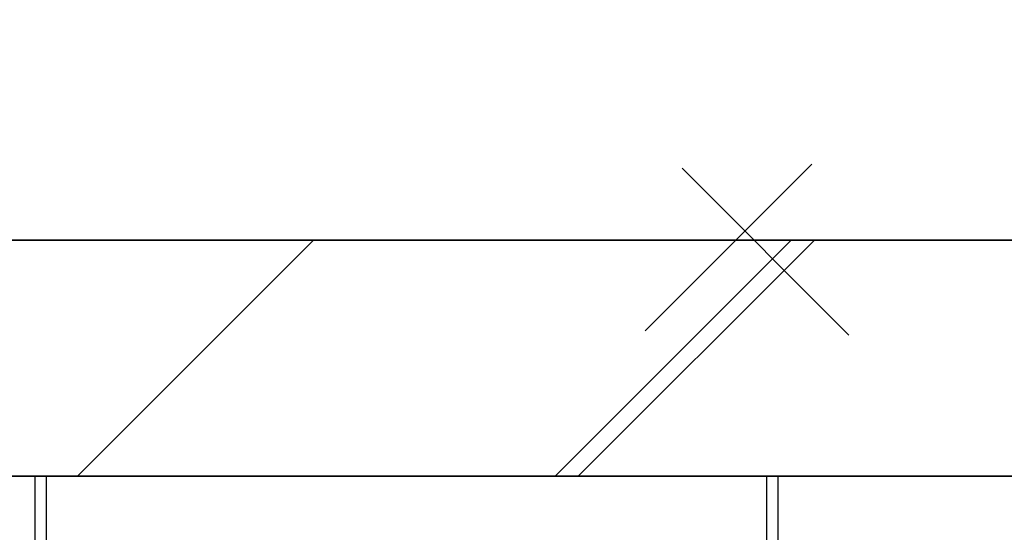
# Model space of a CAD drawing. Extents: x 2 to 87, y -108 to 11.
# Tile 264 of 352: x 35.821 to 36.238, y -33.131 to -32.914. Entities that reach past the tile are written whole.
import ezdxf

# ---------------------------------------------------------------- set-up
doc = ezdxf.new("R2010")
doc.units = 0
doc.header["$MEASUREMENT"] = 0
doc.linetypes.add('DOT', pattern=[0.25, 0, -0.25])
doc.linetypes.add('HIDDEN', pattern=[0.375, 0.25, -0.125])
for name, color, linetype in [('12', 7, 'CONTINUOUS'), ('18', 7, 'CONTINUOUS'), ('20', 7, 'CONTINUOUS'), ('25', 7, 'CONTINUOUS'), ('6', 7, 'CONTINUOUS'), ('8', 7, 'CONTINUOUS')]:
    doc.layers.add(name, color=color, linetype=linetype)

msp = doc.modelspace()

# ---------------------------------------------------------------- linework, layer by layer
at = {"layer": '12', "color": 1, "linetype": 'HIDDEN'}
msp.add_lwpolyline([(33.3276, -33.0075), (36.6276, -33.0075), (36.6276, -33.1075), (33.3276, -33.1075)], close=True, dxfattribs=at)
at = {"layer": '18', "color": 7, "linetype": 'Continuous'}
for p, q in [((35.8453, -33.1075), (35.9453, -33.0075)), ((36.0574, -33.1075), (36.1574, -33.0075))]:
    msp.add_line(p, q, dxfattribs=at)
at = {"layer": '18', "color": 1, "linetype": 'Continuous'}
msp.add_lwpolyline([(33.3276, -33.0075), (36.6276, -33.0075), (36.6276, -33.1075), (33.3276, -33.1075)], close=True, dxfattribs=at)
at = {"layer": '20', "color": 62, "linetype": 'Continuous'}
for p, q in [((35.8275, -33.158), (35.8275, -33.1075)), ((35.8323, -33.2064), (35.8323, -33.1075)), ((36.1371, -33.1075), (36.1371, -33.2064)), ((36.1419, -33.1075), (36.1419, -33.158))]:
    msp.add_line(p, q, dxfattribs=at)
at = {"layer": '25', "color": 62, "linetype": 'Continuous'}
msp.add_line((36.0476, -33.1075), (36.1476, -33.0075), dxfattribs=at)
at = {"layer": '6', "color": 62, "linetype": 'Continuous'}
for p, q in [((36.5276, -33.0075), (33.4276, -33.0075)), ((33.4276, -33.1075), (36.5276, -33.1075))]:
    msp.add_line(p, q, dxfattribs=at)
at = {"layer": '8', "color": 5, "linetype": 'DOT'}
for p, q in [((31.6309, -37.5007), (49.6276, -19.504)), ((41.1218, -37.9974), (32.6319, -29.5075))]:
    msp.add_line(p, q, dxfattribs=at)

doc.saveas('drawing.dxf')
